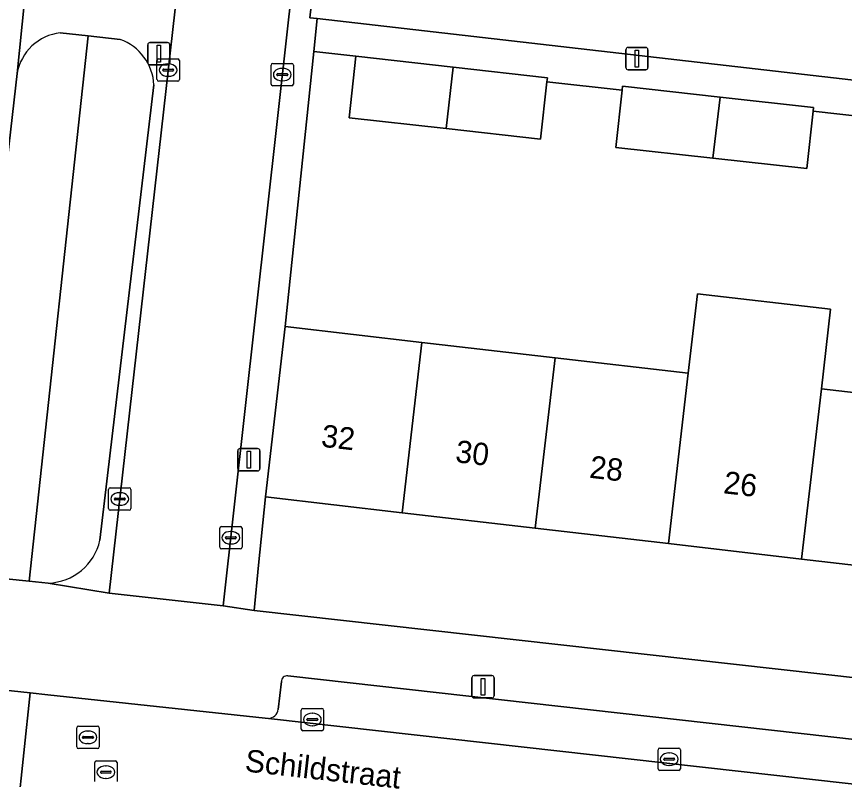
# Model space of a CAD drawing. Extents: x 161928 to 163071, y 386474 to 387428.
# Drawn here: x 162193.07 to 162230.12, y 387281.8 to 387315.95 of the extents above; entities that cross this region are included whole.
import ezdxf

# ---------------------------------------------------------------- set-up
doc = ezdxf.new("R2010")
doc.units = 0
for name, color, linetype in [('IMGEO_Erf', 7, 'Continuous'), ('IMGEO_Groenvoorziening', 7, 'Continuous'), ('IMGEO_Kolk', 7, 'Continuous'), ('IMGEO_Lichtmast', 7, 'Continuous'), ('IMGEO_Openbare_ruimte_label', 7, 'Continuous'), ('IMGEO_Pand', 7, 'Continuous'), ('IMGEO_Pand_nummerreeks', 7, 'Continuous'), ('IMGEO_Parkeervlak_open', 7, 'Continuous'), ('IMGEO_Rijbaan_lokaal_open', 7, 'Continuous'), ('IMGEO_Rioolput', 7, 'Continuous'), ('IMGEO_Voetpad_open', 7, 'Continuous')]:
    doc.layers.add(name, color=color, linetype=linetype)

msp = doc.modelspace()

# ---------------------------------------------------------------- linework, layer by layer
at = {"layer": 'IMGEO_Erf'}
for points in [[(162232.163, 387311.331), (162228.715, 387311.713), (162228.432, 387309.158), (162224.233, 387309.617), (162219.882, 387310.092), (162220.166, 387312.653), (162216.801, 387313.033), (162216.511, 387310.461), (162212.286, 387310.937), (162207.946, 387311.426), (162208.256, 387314.175), (162206.368, 387314.388), (162205.087, 387302.078), (162211.205, 387301.368), (162217.165, 387300.677), (162223.125, 387299.985), (162223.538, 387303.547), (162229.498, 387302.856), (162229.085, 387299.294), (162235.044, 387298.602)], [(162234.159, 387290.978), (162228.2, 387291.67), (162222.24, 387292.361), (162216.28, 387293.053), (162210.32, 387293.744), (162204.203, 387294.454), (162203.899, 387291.399), (162203.696, 387289.361), (162205.706, 387289.136), (162252.464, 387283.902)]]:
    msp.add_lwpolyline(points, dxfattribs=at)
at = {"layer": 'IMGEO_Groenvoorziening'}
for points in [[(162196.268, 387315.085), (162195.026, 387315.223)], [(162192.609, 387290.785), (162193.633, 387290.681), (162196.268, 387315.085)], [(162197.703, 387314.925), (162196.268, 387315.085), (162193.633, 387290.681), (162194.482, 387290.594)], [(162193.092, 387313.404), (162190.744, 387292.8)], [(162196.8, 387292.511), (162199.217, 387312.892)]]:
    msp.add_lwpolyline(points, dxfattribs=at)
for centre, radius, start, end in [((162195.258, 387313.039), 2.196, 96.0517, 170.4381), ((162196.945, 387312.781), 2.274, 2.8076, 70.5434), ((162194.403, 387293.05), 2.457, 271.8442, 347.3377)]:
    msp.add_arc(centre, radius, start, end, dxfattribs=at)
at = {"layer": 'IMGEO_Kolk'}
for p, q in [((162199.352, 387313.132), (162199.352, 387313.984)), ((162199.427, 387314.058), (162200.279, 387314.058)), ((162200.353, 387313.984), (162200.353, 387313.132)), ((162199.84, 387313.838), (162199.865, 387313.838)), ((162204.459, 387312.929), (162204.459, 387313.781)), ((162204.534, 387313.855), (162205.386, 387313.855)), ((162204.947, 387313.635), (162204.972, 387313.635)), ((162205.46, 387313.781), (162205.46, 387312.929)), ((162199.611, 387313.552), (162199.611, 387313.564)), ((162200.049, 387313.515), (162199.651, 387313.515)), ((162199.654, 387313.601), (162200.052, 387313.601)), ((162199.863, 387313.278), (162199.838, 387313.278)), ((162200.095, 387313.564), (162200.095, 387313.552)), ((162204.718, 387313.349), (162204.718, 387313.361)), ((162205.156, 387313.312), (162204.758, 387313.312)), ((162204.761, 387313.398), (162205.159, 387313.398)), ((162205.202, 387313.361), (162205.202, 387313.349)), ((162200.279, 387313.058), (162199.427, 387313.058)), ((162204.97, 387313.075), (162204.945, 387313.075)), ((162205.386, 387312.855), (162204.534, 387312.855)), ((162197.186, 387293.932), (162197.186, 387294.784)), ((162197.261, 387294.858), (162198.113, 387294.858)), ((162198.187, 387294.784), (162198.187, 387293.932)), ((162197.445, 387294.352), (162197.445, 387294.364)), ((162197.488, 387294.401), (162197.886, 387294.401)), ((162197.674, 387294.638), (162197.699, 387294.638)), ((162197.929, 387294.364), (162197.929, 387294.352)), ((162197.883, 387294.315), (162197.485, 387294.315)), ((162197.697, 387294.078), (162197.672, 387294.078)), ((162198.113, 387293.858), (162197.261, 387293.858)), ((162202.158, 387292.197), (162202.158, 387293.049)), ((162202.233, 387293.123), (162203.085, 387293.123)), ((162202.646, 387292.903), (162202.671, 387292.903)), ((162203.159, 387293.049), (162203.159, 387292.197)), ((162202.417, 387292.617), (162202.417, 387292.629)), ((162202.855, 387292.58), (162202.457, 387292.58)), ((162202.46, 387292.666), (162202.858, 387292.666)), ((162202.901, 387292.629), (162202.901, 387292.617)), ((162203.085, 387292.123), (162202.233, 387292.123)), ((162202.669, 387292.343), (162202.644, 387292.343)), ((162205.804, 387284.059), (162205.804, 387284.911)), ((162205.879, 387284.985), (162206.731, 387284.985)), ((162206.292, 387284.765), (162206.317, 387284.765)), ((162206.805, 387284.911), (162206.805, 387284.059)), ((162206.063, 387284.479), (162206.063, 387284.491)), ((162206.501, 387284.442), (162206.103, 387284.442)), ((162206.106, 387284.528), (162206.504, 387284.528)), ((162206.547, 387284.491), (162206.547, 387284.479)), ((162206.731, 387283.985), (162205.879, 387283.985)), ((162206.315, 387284.205), (162206.29, 387284.205)), ((162221.775, 387282.284), (162221.775, 387283.136)), ((162221.85, 387283.21), (162222.702, 387283.21)), ((162222.263, 387282.99), (162222.288, 387282.99)), ((162222.776, 387283.136), (162222.776, 387282.284)), ((162222.034, 387282.704), (162222.034, 387282.716)), ((162222.472, 387282.667), (162222.074, 387282.667)), ((162222.077, 387282.753), (162222.475, 387282.753)), ((162222.518, 387282.716), (162222.518, 387282.704)), ((162222.702, 387282.21), (162221.85, 387282.21)), ((162222.286, 387282.43), (162222.261, 387282.43))]:
    msp.add_line(p, q, dxfattribs=at)
for points in [[(162199.352, 387313.132), (162199.352, 387313.984)], [(162199.427, 387314.058), (162200.279, 387314.058)], [(162200.353, 387313.984), (162200.353, 387313.132)], [(162204.459, 387312.929), (162204.459, 387313.781)], [(162204.534, 387313.855), (162205.386, 387313.855)], [(162205.46, 387313.781), (162205.46, 387312.929)], [(162200.279, 387313.058), (162199.427, 387313.058)], [(162205.386, 387312.855), (162204.534, 387312.855)], [(162197.186, 387293.932), (162197.186, 387294.784)], [(162197.261, 387294.858), (162198.113, 387294.858)], [(162198.187, 387294.784), (162198.187, 387293.932)], [(162198.113, 387293.858), (162197.261, 387293.858)], [(162202.158, 387292.197), (162202.158, 387293.049)], [(162202.233, 387293.123), (162203.085, 387293.123)], [(162203.159, 387293.049), (162203.159, 387292.197)], [(162203.085, 387292.123), (162202.233, 387292.123)], [(162205.804, 387284.059), (162205.804, 387284.911)], [(162205.879, 387284.985), (162206.731, 387284.985)], [(162206.805, 387284.911), (162206.805, 387284.059)], [(162206.731, 387283.985), (162205.879, 387283.985)], [(162221.775, 387282.284), (162221.775, 387283.136)], [(162221.85, 387283.21), (162222.702, 387283.21)], [(162222.776, 387283.136), (162222.776, 387282.284)], [(162222.702, 387282.21), (162221.85, 387282.21)]]:
    msp.add_lwpolyline(points, dxfattribs=at)
for centre, radius, start, end in [((162199.429, 387313.982), 0.0765, 91.552, 178.448), ((162199.429, 387313.982), 0.0765, 91.552, 178.448), ((162200.277, 387313.982), 0.0765, 1.552, 88.448), ((162200.277, 387313.982), 0.0765, 1.552, 88.448), ((162204.536, 387313.779), 0.0765, 91.552, 178.448), ((162204.536, 387313.779), 0.0765, 91.552, 178.448), ((162205.384, 387313.779), 0.0765, 1.552, 88.448), ((162205.384, 387313.779), 0.0765, 1.552, 88.448), ((162199.651, 387313.561), 0.0403, 85.8775, 175.7526), ((162199.648, 387313.551), 0.0366, 178.938, 274.7102), ((162200.052, 387313.558), 0.043, 264.8664, 352.4533), ((162200.056, 387313.563), 0.0386, 1.7309, 96.639), ((162204.758, 387313.358), 0.0403, 85.8775, 175.7526), ((162204.755, 387313.348), 0.0366, 178.938, 274.7102), ((162205.159, 387313.355), 0.043, 264.8664, 352.4533), ((162205.163, 387313.36), 0.0386, 1.7309, 96.639), ((162199.429, 387313.134), 0.0765, 181.552, 268.448), ((162199.429, 387313.134), 0.0765, 181.552, 268.448), ((162200.277, 387313.134), 0.0765, 271.552, 358.448), ((162200.277, 387313.134), 0.0765, 271.552, 358.448), ((162204.536, 387312.931), 0.0765, 181.552, 268.448), ((162204.536, 387312.931), 0.0765, 181.552, 268.448), ((162205.384, 387312.931), 0.0765, 271.552, 358.448), ((162205.384, 387312.931), 0.0765, 271.552, 358.448), ((162197.263, 387294.782), 0.0765, 91.552, 178.448), ((162197.263, 387294.782), 0.0765, 91.552, 178.448), ((162198.111, 387294.782), 0.0765, 1.552, 88.448), ((162198.111, 387294.782), 0.0765, 1.552, 88.448), ((162197.485, 387294.361), 0.0403, 85.8775, 175.7526), ((162197.482, 387294.351), 0.0366, 178.938, 274.7102), ((162197.886, 387294.358), 0.043, 264.8664, 352.4533), ((162197.89, 387294.363), 0.0386, 1.7309, 96.639), ((162197.263, 387293.934), 0.0765, 181.552, 268.448), ((162197.263, 387293.934), 0.0765, 181.552, 268.448), ((162198.111, 387293.934), 0.0765, 271.552, 358.448), ((162198.111, 387293.934), 0.0765, 271.552, 358.448), ((162202.235, 387293.047), 0.0765, 91.552, 178.448), ((162202.235, 387293.047), 0.0765, 91.552, 178.448), ((162203.083, 387293.047), 0.0765, 1.552, 88.448), ((162203.083, 387293.047), 0.0765, 1.552, 88.448), ((162202.457, 387292.626), 0.0403, 85.8775, 175.7526), ((162202.454, 387292.616), 0.0366, 178.938, 274.7102), ((162202.858, 387292.623), 0.043, 264.8664, 352.4533), ((162202.862, 387292.628), 0.0386, 1.7309, 96.639), ((162202.235, 387292.199), 0.0765, 181.552, 268.448), ((162202.235, 387292.199), 0.0765, 181.552, 268.448), ((162203.083, 387292.199), 0.0765, 271.552, 358.448), ((162203.083, 387292.199), 0.0765, 271.552, 358.448), ((162205.881, 387284.909), 0.0765, 91.552, 178.448), ((162205.881, 387284.909), 0.0765, 91.552, 178.448), ((162206.729, 387284.909), 0.0765, 1.552, 88.448), ((162206.729, 387284.909), 0.0765, 1.552, 88.448), ((162206.103, 387284.488), 0.0403, 85.8775, 175.7526), ((162206.1, 387284.478), 0.0366, 178.938, 274.7102), ((162206.504, 387284.485), 0.043, 264.8664, 352.4533), ((162206.508, 387284.49), 0.0386, 1.7309, 96.639), ((162205.881, 387284.061), 0.0765, 181.552, 268.448), ((162205.881, 387284.061), 0.0765, 181.552, 268.448), ((162206.729, 387284.061), 0.0765, 271.552, 358.448), ((162206.729, 387284.061), 0.0765, 271.552, 358.448), ((162221.852, 387283.134), 0.0765, 91.552, 178.448), ((162221.852, 387283.134), 0.0765, 91.552, 178.448), ((162222.7, 387283.134), 0.0765, 1.552, 88.448), ((162222.7, 387283.134), 0.0765, 1.552, 88.448), ((162222.074, 387282.713), 0.0403, 85.8775, 175.7526), ((162222.071, 387282.703), 0.0366, 178.938, 274.7102), ((162222.475, 387282.71), 0.043, 264.8664, 352.4533), ((162222.479, 387282.715), 0.0386, 1.7309, 96.639), ((162221.852, 387282.286), 0.0765, 181.552, 268.448), ((162221.852, 387282.286), 0.0765, 181.552, 268.448), ((162222.7, 387282.286), 0.0765, 271.552, 358.448), ((162222.7, 387282.286), 0.0765, 271.552, 358.448)]:
    msp.add_arc(centre, radius, start, end, dxfattribs=at)
for centre, major_axis, ratio, start_param, end_param in [((162199.839, 387313.558), (-0.387, 0.002), 0.722429, 4.712389, 7.853982), ((162199.864, 387313.558), (-0.39, 0.002), 0.717154, 1.570796, 4.712389), ((162204.946, 387313.355), (-0.387, 0.002), 0.722429, 4.712389, 7.853982), ((162204.971, 387313.355), (-0.39, 0.002), 0.717154, 1.570796, 4.712389), ((162197.673, 387294.358), (-0.387, 0.002), 0.722429, 4.712389, 7.853982), ((162197.698, 387294.358), (-0.39, 0.002), 0.717154, 1.570796, 4.712389), ((162202.645, 387292.623), (-0.387, 0.002), 0.722429, 4.712389, 7.853982), ((162202.67, 387292.623), (-0.39, 0.002), 0.717154, 1.570796, 4.712389), ((162206.291, 387284.485), (-0.387, 0.002), 0.722429, 4.712389, 7.853982), ((162206.316, 387284.485), (-0.39, 0.002), 0.717154, 1.570796, 4.712389), ((162222.262, 387282.71), (-0.387, 0.002), 0.722429, 4.712389, 7.853982), ((162222.287, 387282.71), (-0.39, 0.002), 0.717154, 1.570796, 4.712389)]:
    msp.add_ellipse(centre, major_axis=major_axis, ratio=ratio, start_param=start_param, end_param=end_param, dxfattribs=at)
at = {"layer": 'IMGEO_Lichtmast'}
for p, q in [((162199.036, 387314.792), (162199.826, 387314.792)), ((162199.826, 387314.792), (162199.036, 387314.792)), ((162198.936, 387313.892), (162198.936, 387314.692)), ((162198.936, 387314.692), (162198.936, 387313.892)), ((162199.926, 387314.692), (162199.926, 387313.892)), ((162199.926, 387313.892), (162199.926, 387314.692)), ((162220.333, 387313.669), (162220.333, 387314.469)), ((162220.333, 387314.469), (162220.333, 387313.669)), ((162220.433, 387314.569), (162221.223, 387314.569)), ((162221.223, 387314.569), (162220.433, 387314.569)), ((162221.323, 387314.469), (162221.323, 387313.669)), ((162221.323, 387313.669), (162221.323, 387314.469)), ((162199.826, 387313.792), (162199.036, 387313.792)), ((162199.036, 387313.792), (162199.826, 387313.792)), ((162221.223, 387313.569), (162220.433, 387313.569)), ((162220.433, 387313.569), (162221.223, 387313.569)), ((162203.065, 387296.617), (162203.855, 387296.617)), ((162203.855, 387296.617), (162203.065, 387296.617)), ((162202.965, 387295.717), (162202.965, 387296.517)), ((162202.965, 387296.517), (162202.965, 387295.717)), ((162203.955, 387296.517), (162203.955, 387295.717)), ((162203.955, 387295.717), (162203.955, 387296.517)), ((162203.855, 387295.617), (162203.065, 387295.617)), ((162203.065, 387295.617), (162203.855, 387295.617)), ((162213.446, 387285.551), (162213.446, 387286.351)), ((162213.446, 387286.351), (162213.446, 387285.551)), ((162213.546, 387286.451), (162214.336, 387286.451)), ((162214.336, 387286.451), (162213.546, 387286.451)), ((162214.436, 387286.351), (162214.436, 387285.551)), ((162214.436, 387285.551), (162214.436, 387286.351)), ((162214.336, 387285.451), (162213.546, 387285.451)), ((162213.546, 387285.451), (162214.336, 387285.451))]:
    msp.add_line(p, q, dxfattribs=at)
for points in [[(162199.356, 387314.667), (162199.506, 387314.667), (162199.506, 387313.917), (162199.356, 387313.917), (162199.356, 387314.667)], [(162220.753, 387314.444), (162220.903, 387314.444), (162220.903, 387313.694), (162220.753, 387313.694), (162220.753, 387314.444)], [(162203.385, 387296.492), (162203.535, 387296.492), (162203.535, 387295.742), (162203.385, 387295.742), (162203.385, 387296.492)], [(162213.866, 387286.326), (162214.016, 387286.326), (162214.016, 387285.576), (162213.866, 387285.576), (162213.866, 387286.326)]]:
    msp.add_lwpolyline(points, dxfattribs=at)
for centre, start, end in [((162199.036, 387314.692), 90, 180), ((162199.036, 387314.692), 90, 180), ((162199.826, 387314.692), 0, 90), ((162199.826, 387314.692), 360, 90), ((162220.433, 387314.469), 90, 180), ((162220.433, 387314.469), 90, 180), ((162221.223, 387314.469), 0, 90), ((162221.223, 387314.469), 360, 90), ((162199.036, 387313.892), 180, 270), ((162199.036, 387313.892), 180, 270), ((162199.826, 387313.892), 270, 0), ((162199.826, 387313.892), 270, 0), ((162220.433, 387313.669), 180, 270), ((162220.433, 387313.669), 180, 270), ((162221.223, 387313.669), 270, 0), ((162221.223, 387313.669), 270, 0), ((162203.065, 387296.517), 90, 180), ((162203.065, 387296.517), 90, 180), ((162203.855, 387296.517), 0, 90), ((162203.855, 387296.517), 360, 90), ((162203.065, 387295.717), 180, 270), ((162203.065, 387295.717), 180, 270), ((162203.855, 387295.717), 270, 0), ((162203.855, 387295.717), 270, 0), ((162213.546, 387286.351), 90, 180), ((162213.546, 387286.351), 90, 180), ((162214.336, 387286.351), 0, 90), ((162214.336, 387286.351), 360, 90), ((162213.546, 387285.551), 180, 270), ((162213.546, 387285.551), 180, 270), ((162214.336, 387285.551), 270, 0), ((162214.336, 387285.551), 270, 0)]:
    msp.add_arc(centre, 0.1, start, end, dxfattribs=at)
at = {"layer": 'IMGEO_Pand'}
for points in [[(162212.605, 387313.685), (162208.256, 387314.175), (162207.946, 387311.426), (162212.286, 387310.937)], [(162216.801, 387313.033), (162216.821, 387313.21), (162212.605, 387313.685), (162212.286, 387310.937), (162216.511, 387310.461)], [(162224.549, 387312.344), (162220.186, 387312.833), (162220.166, 387312.653), (162219.882, 387310.092), (162224.233, 387309.617)], [(162228.715, 387311.713), (162228.733, 387311.876), (162224.549, 387312.344), (162224.233, 387309.617), (162228.432, 387309.158)], [(162229.085, 387299.294), (162229.498, 387302.856), (162223.538, 387303.547), (162223.125, 387299.985), (162222.24, 387292.361), (162228.2, 387291.67)], [(162204.203, 387294.454), (162210.32, 387293.744), (162211.205, 387301.368), (162205.087, 387302.078)], [(162210.32, 387293.744), (162216.28, 387293.053), (162217.165, 387300.677), (162211.205, 387301.368)], [(162223.125, 387299.985), (162217.165, 387300.677), (162216.28, 387293.053), (162222.24, 387292.361)], [(162228.2, 387291.67), (162234.159, 387290.978), (162235.044, 387298.602), (162229.085, 387299.294)]]:
    msp.add_lwpolyline(points, close=True, dxfattribs=at)
at = {"layer": 'IMGEO_Parkeervlak_open'}
for points in [[(162252.35, 387281.152), (162205.205, 387286.438)], [(162204.917, 387286.182), (162204.774, 387284.942)], [(162204.338, 387284.535), (162252.904, 387279.091)]]:
    msp.add_lwpolyline(points, dxfattribs=at)
for centre, radius, start, end in [((162205.17, 387286.187), 0.253, 82.1233, 181.1438), ((162204.318, 387284.994), 0.459, 272.5112, 353.5483)]:
    msp.add_arc(centre, radius, start, end, dxfattribs=at)
at = {"layer": 'IMGEO_Rijbaan_lokaal_open'}
for points in [[(162207.457, 387381.271), (162202.698, 387338.766), (162197.214, 387290.148), (162202.319, 387289.572), (162205.225, 387315.67), (162205.872, 387321.481), (162213.405, 387389.136), (162208.402, 387389.715)], [(162193.68, 387285.675), (162189.623, 387286.12), (162188.606, 387286.231), (162188.067, 387280.872), (162193.106, 387280.314)], [(162204.338, 387284.535), (162204.199, 387284.551), (162194.474, 387285.588), (162193.68, 387285.675), (162193.106, 387280.314), (162193.842, 387280.233), (162205.749, 387278.905), (162221.665, 387277.135), (162232.805, 387275.903), (162253.51, 387273.601), (162253.58, 387273.623), (162258.569, 387273.04), (162259.175, 387278.405), (162255.18, 387278.836), (162254.157, 387278.946), (162252.904, 387279.091)]]:
    msp.add_lwpolyline(points, close=True, dxfattribs=at)
msp.add_lwpolyline([(162211.971, 387321.061), (162206.85, 387321.649), (162206.191, 387315.9), (162206.522, 387315.863), (162230.924, 387313.06), (162231.745, 387320.926), (162228.774, 387321.271), (162225.804, 387321.615), (162222.833, 387321.96), (162219.862, 387322.305), (162216.892, 387322.649), (162213.921, 387322.994)], dxfattribs=at)
at = {"layer": 'IMGEO_Rioolput'}
for p, q in [((162195.763, 387283.263), (162195.763, 387284.115)), ((162195.838, 387284.189), (162196.69, 387284.189)), ((162196.764, 387284.115), (162196.764, 387283.263)), ((162196.022, 387283.683), (162196.022, 387283.695)), ((162196.46, 387283.646), (162196.062, 387283.646)), ((162196.065, 387283.732), (162196.463, 387283.732)), ((162196.251, 387283.969), (162196.276, 387283.969)), ((162196.506, 387283.695), (162196.506, 387283.683)), ((162196.274, 387283.409), (162196.249, 387283.409)), ((162196.69, 387283.189), (162195.838, 387283.189)), ((162196.566, 387281.705), (162196.566, 387282.557)), ((162196.641, 387282.631), (162197.493, 387282.631)), ((162197.567, 387282.557), (162197.567, 387281.705)), ((162196.825, 387282.125), (162196.825, 387282.137)), ((162196.868, 387282.174), (162197.266, 387282.174)), ((162197.054, 387282.411), (162197.079, 387282.411)), ((162197.309, 387282.137), (162197.309, 387282.125)), ((162197.263, 387282.088), (162196.865, 387282.088)), ((162197.077, 387281.851), (162197.052, 387281.851))]:
    msp.add_line(p, q, dxfattribs=at)
for points in [[(162195.763, 387283.263), (162195.763, 387284.115)], [(162195.838, 387284.189), (162196.69, 387284.189)], [(162196.764, 387284.115), (162196.764, 387283.263)], [(162196.69, 387283.189), (162195.838, 387283.189)], [(162196.566, 387281.705), (162196.566, 387282.557)], [(162196.641, 387282.631), (162197.493, 387282.631)], [(162197.567, 387282.557), (162197.567, 387281.705)]]:
    msp.add_lwpolyline(points, dxfattribs=at)
for centre, radius, start, end in [((162195.84, 387284.113), 0.0765, 91.552, 178.448), ((162195.84, 387284.113), 0.0765, 91.552, 178.448), ((162196.688, 387284.113), 0.0765, 1.552, 88.448), ((162196.688, 387284.113), 0.0765, 1.552, 88.448), ((162196.062, 387283.692), 0.0403, 85.8775, 175.7526), ((162196.059, 387283.682), 0.0366, 178.938, 274.7102), ((162196.463, 387283.689), 0.043, 264.8664, 352.4533), ((162196.467, 387283.694), 0.0386, 1.7309, 96.639), ((162195.84, 387283.265), 0.0765, 181.552, 268.448), ((162195.84, 387283.265), 0.0765, 181.552, 268.448), ((162196.688, 387283.265), 0.0765, 271.552, 358.448), ((162196.688, 387283.265), 0.0765, 271.552, 358.448), ((162196.643, 387282.555), 0.0765, 91.552, 178.448), ((162196.643, 387282.555), 0.0765, 91.552, 178.448), ((162197.491, 387282.555), 0.0765, 1.552, 88.448), ((162197.491, 387282.555), 0.0765, 1.552, 88.448), ((162196.865, 387282.134), 0.0403, 85.8775, 175.7526), ((162196.862, 387282.124), 0.0366, 178.938, 274.7102), ((162197.266, 387282.131), 0.043, 264.8664, 352.4533), ((162197.27, 387282.136), 0.0386, 1.7309, 96.639)]:
    msp.add_arc(centre, radius, start, end, dxfattribs=at)
for centre, major_axis, ratio, start_param, end_param in [((162196.25, 387283.689), (-0.387, 0.002), 0.722429, 4.712389, 7.853982), ((162196.275, 387283.689), (-0.39, 0.002), 0.717154, 1.570796, 4.712389), ((162197.053, 387282.131), (-0.387, 0.002), 0.722429, 4.712389, 7.853982), ((162197.078, 387282.131), (-0.39, 0.002), 0.717154, 1.570796, 4.712389)]:
    msp.add_ellipse(centre, major_axis=major_axis, ratio=ratio, start_param=start_param, end_param=end_param, dxfattribs=at)
at = {"layer": 'IMGEO_Voetpad_open'}
msp.add_lwpolyline([(162214.326, 387389.032), (162213.405, 387389.136), (162205.872, 387321.481), (162205.225, 387315.67), (162202.319, 387289.572), (162203.696, 387289.361), (162203.899, 387291.399), (162204.203, 387294.454), (162205.087, 387302.078), (162206.368, 387314.388), (162206.522, 387315.863), (162206.191, 387315.9), (162206.85, 387321.649), (162207.766, 387329.907)], close=True, dxfattribs=at)
for points in [[(162194.482, 387290.594), (162197.214, 387290.148), (162202.698, 387338.766)], [(162193.092, 387313.404), (162193.651, 387318.862)], [(162193.651, 387318.862), (162193.092, 387313.404)], [(162230.924, 387313.06), (162206.522, 387315.863), (162206.368, 387314.388), (162208.256, 387314.175), (162212.605, 387313.685), (162216.821, 387313.21), (162216.801, 387313.033), (162220.166, 387312.653), (162220.186, 387312.833), (162224.549, 387312.344), (162228.733, 387311.876), (162228.715, 387311.713), (162232.163, 387311.331)], [(162195.026, 387315.223), (162196.268, 387315.085), (162197.703, 387314.925)], [(162190.744, 387292.8), (162193.092, 387313.404)], [(162199.217, 387312.892), (162196.8, 387292.511)], [(162205.706, 387289.136), (162203.696, 387289.361), (162202.319, 387289.572), (162197.214, 387290.148), (162194.482, 387290.594), (162193.633, 387290.681), (162192.609, 387290.785)], [(162252.464, 387283.902), (162205.706, 387289.136)], [(162181.91, 387286.986), (162187.062, 387286.415), (162187.263, 387288.505), (162189.838, 387288.213), (162189.623, 387286.12), (162193.68, 387285.675), (162194.474, 387285.588), (162204.199, 387284.551), (162204.338, 387284.535)], [(162205.205, 387286.438), (162252.35, 387281.152)], [(162204.774, 387284.942), (162204.917, 387286.182)]]:
    msp.add_lwpolyline(points, dxfattribs=at)
for centre, radius, start, end in [((162195.258, 387313.039), 2.196, 96.0517, 170.4381), ((162196.945, 387312.781), 2.274, 2.8076, 70.5434), ((162194.403, 387293.05), 2.457, 271.8442, 347.3377), ((162205.17, 387286.187), 0.253, 82.1233, 181.1438), ((162204.318, 387284.994), 0.459, 272.5112, 353.5483)]:
    msp.add_arc(centre, radius, start, end, dxfattribs=at)

# ---------------------------------------------------------------- texts
at = {"layer": 'IMGEO_Openbare_ruimte_label'}
msp.add_text('Schildstraat', height=1, rotation=353.6282, dxfattribs=at).set_placement((162203.255, 387282.166))
at = {"layer": 'IMGEO_Pand_nummerreeks'}
for s, rotation, p in [('32', 353.3819, (162206.669, 387296.705)), ('30', 353.3819, (162212.673, 387296.008)), ('28', 353.3819, (162218.672, 387295.312)), ('26', 353.3823, (162224.668, 387294.617))]:
    msp.add_text(s, height=1, rotation=rotation, dxfattribs=at).set_placement(p)

doc.saveas('drawing.dxf')
